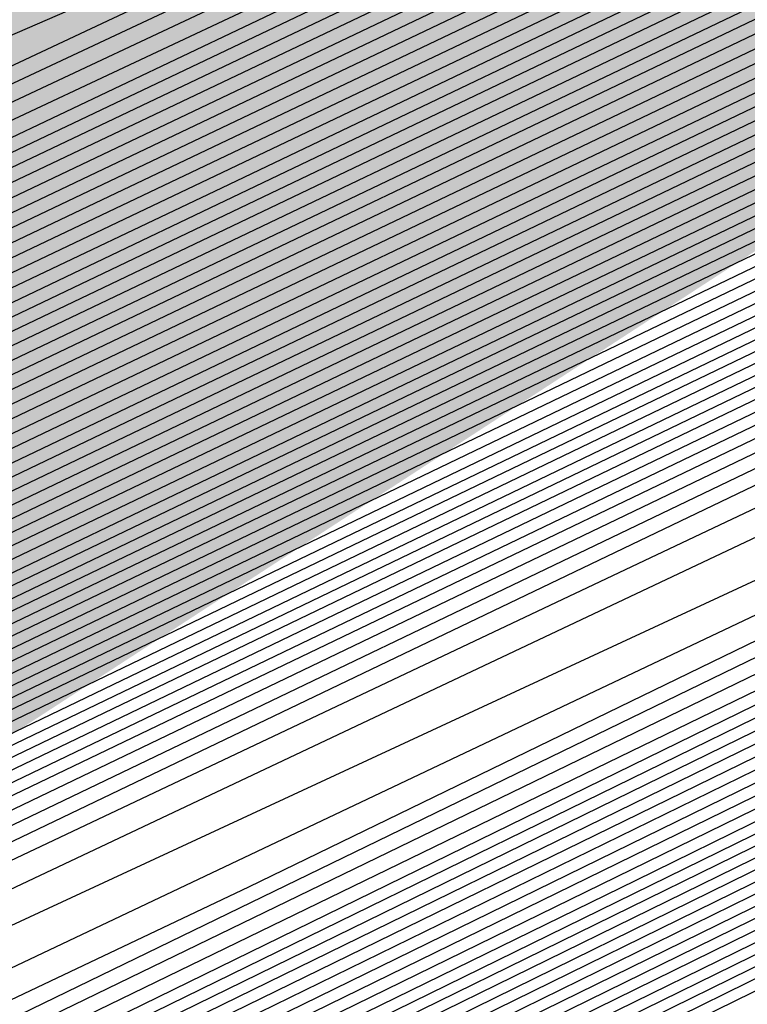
# Model space of a CAD drawing. Extents: x 3249832 to 3255657, y 13789405 to 13793316.
# Tile 260 of 656: x 3254694.567 to 3254695.535, y 13790577.777 to 13790579.087. Entities that reach past the tile are written whole.
import ezdxf

# ---------------------------------------------------------------- set-up
doc = ezdxf.new("R2010")
doc.units = 0
doc.header["$LTSCALE"] = 100
doc.header["$MEASUREMENT"] = 0
for name, color, linetype in [('GRATIO_CON', 10, 'CONTINUOUS'), ('GRATIO_ICON', 7, 'CONTINUOUS'), ('TARGETS_EAST', 7, 'CONTINUOUS')]:
    doc.layers.add(name, color=color, linetype=linetype)

# ---------------------------------------------------------------- blocks, each defined once
blk = doc.blocks.new('Gratio_032316_contours')
at = {"layer": 'GRATIO_CON', "color": 1, "linetype": 'Continuous', "flags": 128}
for points in [[(3254645.7757, 13790553.5142), (3254663.3285, 13790562.0309), (3254683.9419, 13790572.1067), (3254701.4513, 13790580.6909), (3254711.2342, 13790585.4933), (3254714.8385, 13790587.2659), (3254715.3542, 13790587.5212), (3254715.853, 13790587.7617), (3254719.3325, 13790589.4492), (3254728.7721, 13790594.0356), (3254745.6576, 13790602.2505), (3254765.5015, 13790611.9331), (3254782.3232, 13790620.2006)], [(3254647.5941, 13790554.4186), (3254664.6865, 13790562.712), (3254684.7593, 13790572.5235), (3254701.8095, 13790580.8826), (3254711.336, 13790585.5591), (3254714.8458, 13790587.2852), (3254715.348, 13790587.5339), (3254715.8254, 13790587.7641), (3254719.1557, 13790589.3793), (3254728.1905, 13790593.7691), (3254744.3519, 13790601.6317), (3254763.3449, 13790610.8991), (3254779.4453, 13790618.8121)], [(3254651.2308, 13790556.2274), (3254667.4026, 13790564.0741), (3254686.3942, 13790573.3572), (3254702.526, 13790581.266), (3254711.5395, 13790585.6907), (3254714.8603, 13790587.3239), (3254715.3355, 13790587.5594), (3254715.7702, 13790587.7691), (3254718.8022, 13790589.2396), (3254727.0274, 13790593.236), (3254741.7406, 13790600.3941), (3254759.0318, 13790608.8311), (3254773.6894, 13790616.035)], [(3254653.0492, 13790557.1319), (3254668.7606, 13790564.7552), (3254687.2116, 13790573.774), (3254702.8843, 13790581.4577), (3254711.6412, 13790585.7564), (3254714.8676, 13790587.3433), (3254715.3293, 13790587.5721), (3254715.7426, 13790587.7716), (3254718.6254, 13790589.1697), (3254726.4458, 13790592.9695), (3254740.435, 13790599.7753), (3254756.8752, 13790607.7971), (3254770.8115, 13790614.6465), (3254778.5294, 13790618.5309)], [(3254646.2517, 13790553.9528), (3254654.8675, 13790558.0363), (3254670.1186, 13790565.4362), (3254688.0291, 13790574.1908), (3254703.2426, 13790581.6494), (3254711.743, 13790585.8222), (3254714.8749, 13790587.3627), (3254715.3231, 13790587.5848), (3254715.7151, 13790587.774), (3254718.4486, 13790589.0998), (3254725.8643, 13790592.703), (3254739.1294, 13790599.1565), (3254754.7186, 13790606.7631), (3254767.9336, 13790613.258), (3254775.252, 13790616.9413)], [(3254648.3232, 13790554.9771), (3254656.6859, 13790558.9407), (3254671.4766, 13790566.1173), (3254688.8465, 13790574.6076), (3254703.6008, 13790581.8411), (3254711.8447, 13790585.888), (3254714.8821, 13790587.382), (3254715.3169, 13790587.5976), (3254715.6875, 13790587.7765), (3254718.2718, 13790589.03), (3254725.2827, 13790592.4364), (3254737.8237, 13790598.5377), (3254752.562, 13790605.7291), (3254765.0557, 13790611.8694), (3254771.9746, 13790615.3518)], [(3254652.466, 13790557.0257), (3254660.3226, 13790560.7496), (3254674.1927, 13790567.4794), (3254690.4813, 13790575.4413), (3254704.3173, 13790582.2246), (3254712.0482, 13790586.0196), (3254714.8967, 13790587.4207), (3254715.3044, 13790587.623), (3254715.6323, 13790587.7815), (3254717.9183, 13790588.8903), (3254724.1196, 13790591.9033), (3254735.2124, 13790597.3001), (3254748.2489, 13790603.6611), (3254759.2998, 13790609.0924), (3254765.4198, 13790612.1726), (3254767.5973, 13790613.3706), (3254767.8046, 13790613.628), (3254767.8447, 13790613.807), (3254768.8446, 13790614.4523), (3254771.7623, 13790616.0293)], [(3254651.241, 13790556.5836), (3254654.5375, 13790558.0501), (3254662.141, 13790561.654), (3254675.5507, 13790568.1605), (3254691.2988, 13790575.8581), (3254704.6756, 13790582.4163), (3254712.1499, 13790586.0854), (3254714.904, 13790587.4401), (3254715.2982, 13790587.6357), (3254715.6047, 13790587.7839), (3254717.7415, 13790588.8204), (3254723.538, 13790591.6368), (3254733.9068, 13790596.6813), (3254746.0923, 13790602.627), (3254756.4219, 13790607.7038), (3254762.1424, 13790610.583), (3254764.1778, 13790611.7028), (3254764.3715, 13790611.9434), (3254764.4337, 13790612.1232), (3254765.5415, 13790612.8137), (3254768.7386, 13790614.5249), (3254774.566, 13790617.5186)], [(3254651.548, 13790556.8702), (3254653.3699, 13790557.6315), (3254656.6089, 13790559.0744), (3254663.9594, 13790562.5584), (3254676.9087, 13790568.8416), (3254692.1162, 13790576.2749), (3254705.0338, 13790582.608), (3254712.2517, 13790586.1512), (3254714.9112, 13790587.4594), (3254715.292, 13790587.6484), (3254715.5771, 13790587.7864), (3254717.5647, 13790588.7505), (3254722.9564, 13790591.3703), (3254732.6011, 13790596.0625), (3254743.9357, 13790601.593), (3254753.544, 13790606.3153), (3254758.865, 13790608.9934), (3254760.7582, 13790610.035), (3254760.9385, 13790610.2589), (3254761.0228, 13790610.4394), (3254762.2384, 13790611.1751), (3254765.7149, 13790613.0205), (3254772.0375, 13790616.2604)], [(3254678.2668, 13790569.5227), (3254692.9336, 13790576.6918), (3254705.3921, 13790582.7997), (3254712.3534, 13790586.217), (3254714.9185, 13790587.4788), (3254715.2858, 13790587.6612), (3254715.5496, 13790587.7889), (3254717.3879, 13790588.6807), (3254722.3749, 13790591.1037), (3254731.2955, 13790595.4436), (3254741.7791, 13790600.559), (3254750.666, 13790604.9267), (3254755.5876, 13790607.4038), (3254757.3387, 13790608.3672), (3254757.5054, 13790608.5743), (3254757.6118, 13790608.7556), (3254758.9353, 13790609.5366), (3254762.6912, 13790611.5161), (3254769.509, 13790615.0021), (3254777.6739, 13790619.1394)], [(3254680.9828, 13790570.8848), (3254694.5684, 13790577.5253), (3254706.1082, 13790583.1826), (3254712.556, 13790586.3474), (3254714.9315, 13790587.5159), (3254715.271, 13790587.6858), (3254715.2714, 13790587.6881), (3254715.2722, 13790587.6892), (3254715.2732, 13790587.689), (3254715.4944, 13790587.7945), (3254717.0344, 13790588.541), (3254721.2117, 13790590.5707), (3254728.6842, 13790594.206), (3254737.4659, 13790598.491), (3254744.9102, 13790602.1497), (3254749.0328, 13790604.2246), (3254750.4996, 13790605.0316), (3254750.6393, 13790605.2051), (3254750.7899, 13790605.388), (3254752.329, 13790606.2594), (3254756.6438, 13790608.5072), (3254764.4521, 13790612.4857), (3254773.7947, 13790617.2146)], [(3254682.3408, 13790571.5658), (3254695.3858, 13790577.9421), (3254706.4664, 13790583.3743), (3254712.6576, 13790586.4132), (3254714.9386, 13790587.5352), (3254715.2646, 13790587.6983), (3254715.2651, 13790587.7006), (3254715.2659, 13790587.7017), (3254715.267, 13790587.7016), (3254715.4668, 13790587.797), (3254716.8576, 13790588.4711), (3254720.6302, 13790590.3041), (3254727.3786, 13790593.5872), (3254735.3094, 13790597.457), (3254742.0323, 13790600.7611), (3254745.7554, 13790602.635), (3254747.0801, 13790603.3639), (3254747.2062, 13790603.5205), (3254747.379, 13790603.7042), (3254749.0259, 13790604.6209), (3254753.6201, 13790607.0028), (3254761.9237, 13790611.2275), (3254771.8551, 13790616.2521)], [(3254683.6989, 13790572.2469), (3254696.2032, 13790578.3589), (3254706.8246, 13790583.566), (3254712.7593, 13790586.4789), (3254714.9457, 13790587.5545), (3254715.2583, 13790587.7108), (3254715.2588, 13790587.7131), (3254715.2597, 13790587.7142), (3254715.2608, 13790587.7142), (3254715.4392, 13790587.7994), (3254716.6808, 13790588.4013), (3254720.0486, 13790590.0376), (3254726.0729, 13790592.9684), (3254733.1528, 13790596.423), (3254739.1543, 13790599.3726), (3254742.478, 13790601.0454), (3254743.6606, 13790601.6961), (3254743.7731, 13790601.8359), (3254743.968, 13790602.0204), (3254745.7228, 13790602.9823), (3254750.5964, 13790605.4984), (3254759.3952, 13790609.9692), (3254769.9155, 13790615.2897), (3254779.2011, 13790619.9784)], [(3254685.0569, 13790572.928), (3254697.0206, 13790578.7757), (3254707.1829, 13790583.7577), (3254712.8609, 13790586.5447), (3254714.9528, 13790587.5738), (3254715.2519, 13790587.7234), (3254715.2526, 13790587.7256), (3254715.2535, 13790587.7267), (3254715.2546, 13790587.7269), (3254715.4116, 13790587.8019), (3254716.504, 13790588.3314), (3254719.4671, 13790589.7711), (3254724.7673, 13790592.3496), (3254730.9962, 13790595.389), (3254736.2764, 13790597.9841), (3254739.2006, 13790599.4558), (3254740.241, 13790600.0283), (3254740.3401, 13790600.1513), (3254740.5571, 13790600.3366), (3254742.4197, 13790601.3437), (3254747.5727, 13790603.994), (3254756.8668, 13790608.711), (3254767.9759, 13790614.3273), (3254777.7802, 13790619.2776)], [(3254687.7729, 13790574.2901), (3254698.6554, 13790579.6094), (3254707.8993, 13790584.1411), (3254713.0642, 13790586.6762), (3254714.9671, 13790587.6123), (3254715.2393, 13790587.7484), (3254715.24, 13790587.7505), (3254715.241, 13790587.7518), (3254715.2422, 13790587.7521), (3254715.3565, 13790587.8068), (3254716.1504, 13790588.1917), (3254718.3039, 13790589.238), (3254722.156, 13790591.112), (3254726.683, 13790593.3209), (3254730.5206, 13790595.207), (3254732.6458, 13790596.2766), (3254733.4019, 13790596.6927), (3254733.4739, 13790596.7821), (3254733.7351, 13790596.969), (3254735.8135, 13790598.0666), (3254741.5253, 13790600.9852), (3254751.8099, 13790606.1945), (3254764.0967, 13790612.4024), (3254774.9383, 13790617.8759)], [(3254689.131, 13790574.9712), (3254699.4729, 13790580.0262), (3254708.2575, 13790584.3328), (3254713.1658, 13790586.742), (3254714.9742, 13790587.6316), (3254715.2329, 13790587.761), (3254715.2337, 13790587.763), (3254715.2348, 13790587.7643), (3254715.2359, 13790587.7648), (3254715.3289, 13790587.8092), (3254715.9737, 13790588.1218), (3254717.7224, 13790588.9714), (3254720.8504, 13790590.4932), (3254724.5264, 13790592.2869), (3254727.6426, 13790593.8185), (3254729.3684, 13790594.687), (3254729.9824, 13790595.0249), (3254730.0409, 13790595.0975), (3254730.3242, 13790595.2852), (3254732.5104, 13790596.428), (3254738.5016, 13790599.4807), (3254749.2814, 13790604.9363), (3254762.1571, 13790611.44), (3254773.5174, 13790617.1751)], [(3254690.489, 13790575.6522), (3254700.2903, 13790580.443), (3254708.6157, 13790584.5245), (3254713.2674, 13790586.8077), (3254714.9813, 13790587.6509), (3254715.2266, 13790587.7735), (3254715.2275, 13790587.7755), (3254715.2286, 13790587.7768), (3254715.2297, 13790587.7774), (3254715.3013, 13790587.8117), (3254715.7969, 13790588.0519), (3254717.1408, 13790588.7049), (3254719.5447, 13790589.8744), (3254722.3699, 13790591.2529), (3254724.7647, 13790592.4299), (3254726.091, 13790593.0974), (3254726.5629, 13790593.3571), (3254726.6078, 13790593.4129), (3254726.9132, 13790593.6014), (3254729.2072, 13790594.7894), (3254735.4779, 13790597.9763), (3254746.753, 13790603.6781), (3254760.2175, 13790610.4776), (3254772.0965, 13790616.4743)], [(3254691.847, 13790576.3333), (3254701.1077, 13790580.8598), (3254708.9739, 13790584.7162), (3254713.3691, 13790586.8735), (3254714.9885, 13790587.6701), (3254715.2202, 13790587.7861), (3254715.2212, 13790587.788), (3254715.2224, 13790587.7893), (3254715.2235, 13790587.79), (3254715.2737, 13790587.8141), (3254715.6201, 13790587.9821), (3254716.5592, 13790588.4384), (3254718.2391, 13790589.2556), (3254720.2133, 13790590.2189), (3254721.8868, 13790591.0414), (3254722.8136, 13790591.5079), (3254723.1433, 13790591.6893), (3254723.1747, 13790591.7283), (3254723.5023, 13790591.9176), (3254725.9041, 13790593.1509), (3254732.4543, 13790596.4719), (3254744.2245, 13790602.4199), (3254758.2779, 13790609.5152)], [(3254687.5981, 13790574.316), (3254694.5631, 13790577.6954), (3254702.7425, 13790581.6935), (3254709.6903, 13790585.0996), (3254713.5723, 13790587.005), (3254715.0027, 13790587.7087), (3254715.2076, 13790587.8111), (3254715.2155, 13790587.8162), (3254715.2646, 13790587.8408), (3254715.3952, 13790587.9046), (3254715.6275, 13790588.0179), (3254715.8997, 13790588.1512), (3254716.1297, 13790588.2654), (3254716.6303, 13790588.5199), (3254719.2939, 13790589.8681), (3254726.4082, 13790593.462), (3254739.168, 13790599.9031), (3254754.3988, 13790607.5903), (3254767.8337, 13790614.3719), (3254776.2164, 13790618.6078)], [(3254651.0069, 13790556.9616), (3254655.5123, 13790559.1072), (3254661.3217, 13790561.894), (3254668.1197, 13790565.1602), (3254674.8023, 13790568.3631), (3254680.0684, 13790570.8643), (3254683.1747, 13790572.3015), (3254685.6089, 13790573.4148), (3254689.4165, 13790575.2204), (3254695.9211, 13790578.3765), (3254703.5599, 13790582.1103), (3254710.0485, 13790585.2913), (3254713.674, 13790587.0708), (3254715.0098, 13790587.728), (3254715.2012, 13790587.8237), (3254715.5767, 13790588.0145), (3254718.1988, 13790589.3384), (3254725.3135, 13790592.9288), (3254738.0825, 13790599.3724), (3254753.3307, 13790607.0675), (3254766.7985, 13790613.8657), (3254775.2332, 13790618.1281)], [(3254651.9652, 13790557.4392), (3254656.6382, 13790559.6653), (3254662.6638, 13790562.5558), (3254669.7147, 13790565.9438), (3254676.6453, 13790569.2668), (3254682.1055, 13790571.8639), (3254685.3036, 13790573.3493), (3254687.6804, 13790574.4392), (3254691.2349, 13790576.1249), (3254697.2791, 13790579.0576), (3254704.3773, 13790582.5271), (3254710.4067, 13790585.483), (3254713.7756, 13790587.1366), (3254715.0169, 13790587.7472), (3254715.1948, 13790587.8363), (3254715.5637, 13790588.0238), (3254718.1399, 13790589.3246), (3254725.1298, 13790592.8522), (3254737.6771, 13790599.1838), (3254752.6727, 13790606.7516), (3254765.9448, 13790613.4511), (3254774.3039, 13790617.6754)], [(3254652.9236, 13790557.9168), (3254657.7641, 13790560.2233), (3254664.0059, 13790563.2177), (3254671.3097, 13790566.7274), (3254678.4883, 13790570.1706), (3254684.1427, 13790572.8635), (3254687.4325, 13790574.3972), (3254689.7518, 13790575.4635), (3254693.0532, 13790577.0293), (3254698.6371, 13790579.7386), (3254705.1948, 13790582.9439), (3254710.7649, 13790585.6747), (3254713.8772, 13790587.2023), (3254715.024, 13790587.7665), (3254715.1884, 13790587.8489), (3254715.5508, 13790588.0331), (3254718.0809, 13790589.3107), (3254724.9462, 13790592.7755), (3254737.2717, 13790598.9953), (3254752.0148, 13790606.4357), (3254765.0911, 13790613.0365), (3254773.3746, 13790617.2228)], [(3254651.3, 13790557.2133), (3254654.8403, 13790558.872), (3254660.0158, 13790561.3394), (3254666.6901, 13790564.5414), (3254674.4997, 13790568.2945), (3254682.1743, 13790571.9781), (3254688.2171, 13790574.8626), (3254691.6904, 13790576.4929), (3254693.8947, 13790577.5121), (3254696.69, 13790578.8381), (3254701.3532, 13790581.1008), (3254706.8296, 13790583.7776), (3254711.4814, 13790586.0581), (3254714.0805, 13790587.3339), (3254715.0382, 13790587.8051), (3254715.1756, 13790587.8741), (3254715.5248, 13790588.0517), (3254717.9631, 13790589.2831), (3254724.5788, 13790592.6221), (3254736.4608, 13790598.6182), (3254750.699, 13790605.8039), (3254763.3837, 13790612.2073), (3254771.5159, 13790616.3175)], [(3254652.1439, 13790557.6356), (3254655.7986, 13790559.3495), (3254661.1417, 13790561.8975), (3254668.0321, 13790565.2032), (3254676.0946, 13790569.078), (3254684.0173, 13790572.8819), (3254690.2542, 13790575.8622), (3254693.8193, 13790577.5407), (3254695.9661, 13790578.5364), (3254698.5083, 13790579.7426), (3254702.7112, 13790581.7819), (3254707.647, 13790584.1944), (3254711.8396, 13790586.2498), (3254714.1821, 13790587.3996), (3254715.0454, 13790587.8244), (3254715.1692, 13790587.8867), (3254715.5119, 13790588.061), (3254717.9042, 13790589.2693), (3254724.3952, 13790592.5454), (3254736.0554, 13790598.4297), (3254750.0411, 13790605.488), (3254762.53, 13790611.7927), (3254770.5866, 13790615.8649), (3254774.8217, 13790618.021)], [(3254692.2914, 13790576.8618), (3254695.9482, 13790578.5886), (3254698.0375, 13790579.5607), (3254700.3267, 13790580.647), (3254704.0693, 13790582.4629), (3254708.4644, 13790584.6112), (3254712.1978, 13790586.4415), (3254714.2838, 13790587.4654), (3254715.0525, 13790587.8436), (3254715.1628, 13790587.899), (3254715.1638, 13790587.9005), (3254715.1651, 13790587.902), (3254715.1662, 13790587.9033), (3254715.5018, 13790588.0733), (3254717.8471, 13790589.2573), (3254724.2124, 13790592.4695), (3254735.6502, 13790598.2414), (3254749.3832, 13790605.1722), (3254761.6763, 13790611.3781), (3254769.6572, 13790615.4123), (3254773.9041, 13790617.5743)], [(3254687.7034, 13790574.6894), (3254694.3286, 13790577.8614), (3254698.0771, 13790579.6365), (3254700.109, 13790580.5851), (3254702.1451, 13790581.5514), (3254705.4273, 13790583.144), (3254709.2818, 13790585.0281), (3254712.556, 13790586.6332), (3254714.3854, 13790587.5311), (3254715.0596, 13790587.8629), (3254715.1564, 13790587.9115), (3254715.1574, 13790587.913), (3254715.1587, 13790587.9145), (3254715.1597, 13790587.9158), (3254715.4888, 13790588.0826), (3254717.7882, 13790589.2435), (3254724.0287, 13790592.3929), (3254735.2448, 13790598.0529), (3254748.7253, 13790604.8563), (3254760.8226, 13790610.9635), (3254768.7279, 13790614.9597), (3254772.9866, 13790617.1276)], [(3254691.3894, 13790576.4969), (3254698.4029, 13790579.8606), (3254702.3349, 13790581.7322), (3254704.2518, 13790582.6337), (3254705.7818, 13790583.3603), (3254708.1433, 13790584.5061), (3254710.9167, 13790585.8617), (3254713.2724, 13790587.0166), (3254714.5887, 13790587.6627), (3254715.0738, 13790587.9014), (3254715.1436, 13790587.9366), (3254715.1446, 13790587.938), (3254715.1458, 13790587.9395), (3254715.1469, 13790587.941), (3254715.4628, 13790588.1013), (3254717.6703, 13790589.2159), (3254723.6614, 13790592.2395), (3254734.4339, 13790597.6758), (3254747.4094, 13790604.2245), (3254759.1152, 13790610.1344), (3254766.8692, 13790614.0544), (3254771.1515, 13790616.2343)], [(3254684.0695, 13790572.9958), (3254693.2324, 13790577.4007), (3254700.4401, 13790580.8601), (3254704.4638, 13790582.78), (3254706.3233, 13790583.658), (3254707.6001, 13790584.2647), (3254709.5014, 13790585.1872), (3254711.7343, 13790586.2788), (3254713.6314, 13790587.2092), (3254714.6921, 13790587.7304), (3254715.0837, 13790587.9238), (3254715.1405, 13790587.9531), (3254715.4499, 13790588.1105), (3254717.6114, 13790589.2021), (3254723.4777, 13790592.1629), (3254734.0285, 13790597.4873), (3254746.7515, 13790603.9086), (3254758.2615, 13790609.7198), (3254765.9399, 13790613.6018), (3254770.2339, 13790615.7876), (3254772.3576, 13790616.8983)], [(3254685.6645, 13790573.7793), (3254695.0754, 13790578.3044), (3254702.4773, 13790581.8597), (3254706.5928, 13790583.8279), (3254708.3947, 13790584.6823), (3254709.4185, 13790585.1691), (3254710.8594, 13790585.8683), (3254712.5517, 13790586.6956), (3254713.9896, 13790587.4009), (3254714.7937, 13790587.7962), (3254715.0908, 13790587.9432), (3254715.1341, 13790587.9658), (3254715.4369, 13790588.1198), (3254717.5524, 13790589.1883), (3254723.294, 13790592.0862), (3254733.6231, 13790597.2988), (3254746.0936, 13790603.5927), (3254757.4078, 13790609.3052), (3254765.0105, 13790613.1491), (3254769.3164, 13790615.3409), (3254771.4825, 13790616.4728)], [(3254687.2595, 13790574.5629), (3254696.9184, 13790579.2082), (3254704.5144, 13790582.8593), (3254708.7217, 13790584.8757), (3254710.4661, 13790585.7067), (3254711.2369, 13790586.0736), (3254712.2174, 13790586.5494), (3254713.3691, 13790587.1124), (3254714.3478, 13790587.5926), (3254714.8953, 13790587.862), (3254715.0978, 13790587.9625), (3254715.1276, 13790587.9785), (3254715.4239, 13790588.1292), (3254717.4935, 13790589.1745), (3254723.1104, 13790592.0095), (3254733.2176, 13790597.1102), (3254745.4357, 13790603.2768), (3254756.5541, 13790608.8906), (3254764.0812, 13790612.6965), (3254768.3988, 13790614.8943), (3254770.6075, 13790616.0472), (3254771.7108, 13790616.6657)], [(3254690.4495, 13790576.13), (3254700.6044, 13790581.0157), (3254708.5888, 13790584.8585), (3254712.9795, 13790586.9715), (3254714.609, 13790587.7553), (3254714.8736, 13790587.8824), (3254714.9335, 13790587.9115), (3254715.004, 13790587.9462), (3254715.0642, 13790587.9761), (3254715.0986, 13790587.9937), (3254715.112, 13790588.0013), (3254715.1148, 13790588.0038), (3254715.3979, 13790588.1479), (3254717.3756, 13790589.147), (3254722.743, 13790591.8562), (3254732.4068, 13790596.7332), (3254744.1198, 13790602.645), (3254754.8468, 13790608.0614), (3254762.2225, 13790611.7913), (3254766.5637, 13790614.0009), (3254768.8573, 13790615.1961), (3254770.0169, 13790615.8415), (3254770.6619, 13790616.237), (3254771.3382, 13790616.6417)], [(3254691.3246, 13790576.5671), (3254701.2561, 13790581.3455), (3254709.0349, 13790585.09), (3254713.3077, 13790587.1475), (3254714.8826, 13790587.9066), (3254715.1084, 13790588.0164), (3254715.3849, 13790588.1572), (3254717.3167, 13790589.1332), (3254722.5594, 13790591.7795), (3254732.0013, 13790596.5446), (3254743.4619, 13790602.3291), (3254753.9931, 13790607.6468), (3254761.2932, 13790611.3386), (3254765.6461, 13790613.5543), (3254767.9823, 13790614.7706), (3254769.17, 13790615.4294), (3254769.8305, 13790615.8319), (3254770.5233, 13790616.2441), (3254771.6468, 13790616.8582)], [(3254692.0922, 13790576.9523), (3254701.7295, 13790581.5891), (3254709.2424, 13790585.2057), (3254713.3647, 13790587.1907), (3254714.8842, 13790587.9231), (3254715.102, 13790588.0291), (3254715.3719, 13790588.1666), (3254717.2577, 13790589.1194), (3254722.3757, 13790591.7029), (3254731.5959, 13790596.3561), (3254742.804, 13790602.0133), (3254753.1394, 13790607.2322), (3254760.3638, 13790610.886), (3254764.7286, 13790613.1076), (3254767.1072, 13790614.345), (3254768.3231, 13790615.0173), (3254768.9992, 13790615.4268), (3254769.7083, 13790615.8466), (3254770.8588, 13790616.474), (3254772.2008, 13790617.2017)], [(3254683.086, 13790572.6396), (3254692.8597, 13790577.3375), (3254702.2029, 13790581.8327), (3254709.4499, 13790585.3213), (3254713.4218, 13790587.234), (3254714.8858, 13790587.9396), (3254715.0956, 13790588.0417), (3254715.359, 13790588.1759), (3254717.1988, 13790589.1056), (3254722.192, 13790591.6262), (3254731.1905, 13790596.1676), (3254742.1461, 13790601.6974), (3254752.2857, 13790606.8176), (3254759.4345, 13790610.4334), (3254763.811, 13790612.6609), (3254766.2321, 13790613.9195), (3254767.4761, 13790614.6052), (3254768.1678, 13790615.0216), (3254768.8934, 13790615.4491), (3254770.0708, 13790616.0899), (3254771.4446, 13790616.8335)], [(3254685.0376, 13790573.6106), (3254694.3948, 13790578.1075), (3254703.1496, 13790582.3192), (3254709.8648, 13790585.5517), (3254713.5359, 13790587.3196), (3254714.8889, 13790587.9721), (3254715.0828, 13790588.0668), (3254715.333, 13790588.1946), (3254717.0809, 13790589.0781), (3254721.8247, 13790591.4729), (3254730.3796, 13790595.7905), (3254740.8302, 13790601.0656), (3254750.5783, 13790605.9885), (3254757.5758, 13790609.5281), (3254761.9759, 13790611.7676), (3254764.482, 13790613.0684), (3254765.7823, 13790613.781), (3254766.5051, 13790614.2114), (3254767.2635, 13790614.6541), (3254768.4947, 13790615.3216), (3254769.9322, 13790616.0971), (3254771.1334, 13790616.7816)], [(3254686.0134, 13790574.0961), (3254695.1623, 13790578.4926), (3254703.623, 13790582.5627), (3254710.0723, 13790585.6672), (3254713.5929, 13790587.3627), (3254714.8905, 13790587.9885), (3254715.0765, 13790588.0794), (3254715.32, 13790588.2039), (3254717.022, 13790589.0643), (3254721.641, 13790591.3962), (3254729.9742, 13790595.602), (3254740.1723, 13790600.7497), (3254749.7246, 13790605.5739), (3254756.6465, 13790609.0755), (3254761.0584, 13790611.3209), (3254763.6069, 13790612.6429), (3254764.9354, 13790613.3689), (3254765.6738, 13790613.8062), (3254766.4486, 13790614.2565), (3254767.7067, 13790614.9375), (3254769.176, 13790615.729), (3254770.4045, 13790616.4267), (3254771.0551, 13790616.8757), (3254771.2495, 13790617.1191)], [(3254686.9892, 13790574.5817), (3254695.9299, 13790578.8778), (3254704.0964, 13790582.8062), (3254710.2798, 13790585.7827), (3254713.65, 13790587.4058), (3254714.8921, 13790588.0049), (3254715.0701, 13790588.092), (3254715.307, 13790588.2133), (3254716.963, 13790589.0505), (3254721.4573, 13790591.3195), (3254729.5688, 13790595.4135), (3254739.5144, 13790600.4338), (3254748.8709, 13790605.1593)], [(3254687.965, 13790575.0672), (3254696.6974, 13790579.2629), (3254704.5698, 13790583.0496), (3254710.4873, 13790585.8981), (3254713.707, 13790587.4489), (3254714.8937, 13790588.0213), (3254715.0637, 13790588.1046), (3254715.2941, 13790588.2226), (3254716.9041, 13790589.0367), (3254721.2737, 13790591.2429), (3254729.1633, 13790595.2249), (3254738.8565, 13790600.1179), (3254748.0172, 13790604.7447)], [(3254689.9166, 13790576.0383), (3254698.2325, 13790580.0332), (3254705.5166, 13790583.5369), (3254710.9023, 13790586.1303), (3254714.0382, 13790587.647), (3254716.632, 13790588.9334), (3254720.906, 13790591.0888), (3254728.3524, 13790594.8476), (3254737.5406, 13790599.4861), (3254746.3098, 13790603.9155)], [(3254690.8924, 13790576.5238), (3254699.0001, 13790580.4183), (3254705.9899, 13790583.7804), (3254711.1098, 13790586.2458), (3254714.0887, 13790587.6869), (3254716.581, 13790588.9235), (3254720.7224, 13790591.0121), (3254727.947, 13790594.6591), (3254736.8827, 13790599.1702), (3254745.4561, 13790603.5009)], [(3254691.8683, 13790577.0094), (3254699.7676, 13790580.8035), (3254706.4633, 13790584.0239), (3254711.3173, 13790586.3613), (3254714.1392, 13790587.7268), (3254716.5301, 13790588.9136), (3254720.5388, 13790590.9355), (3254727.5416, 13790594.4706), (3254736.2248, 13790598.8543), (3254744.6024, 13790603.0863), (3254751.0704, 13790606.3597)], [(3254684.5147, 13790573.5023), (3254692.8441, 13790577.4949), (3254700.5352, 13790581.1886), (3254706.9367, 13790584.2674), (3254711.5248, 13790586.4768), (3254714.1897, 13790587.7666), (3254716.4792, 13790588.9036), (3254720.3552, 13790590.8588), (3254727.1361, 13790594.2821), (3254735.5669, 13790598.5384), (3254743.7487, 13790602.6718), (3254750.1411, 13790605.9071)], [(3254686.5494, 13790574.5139), (3254694.7957, 13790578.466), (3254702.0703, 13790581.9589), (3254707.8835, 13790584.7544), (3254711.9397, 13790586.7079), (3254714.2907, 13790587.8464), (3254716.3774, 13790588.8837), (3254719.9879, 13790590.7055), (3254726.3253, 13790593.905), (3254734.251, 13790597.9066), (3254742.0413, 13790601.8426), (3254748.2824, 13790605.0018)], [(3254687.5668, 13790575.0197), (3254695.7715, 13790578.9516), (3254702.8378, 13790582.344), (3254708.3569, 13790584.9979), (3254712.1472, 13790586.8234), (3254714.3412, 13790587.8862), (3254716.3265, 13790588.8738), (3254719.8043, 13790590.6289), (3254725.9199, 13790593.7165), (3254733.5931, 13790597.5908), (3254741.1877, 13790601.428), (3254747.3531, 13790604.5492)], [(3254688.5842, 13790575.5255), (3254696.7473, 13790579.4371), (3254703.6054, 13790582.7292), (3254708.8303, 13790585.2414), (3254712.3547, 13790586.9389), (3254714.3917, 13790587.9261), (3254716.2755, 13790588.8639), (3254719.6207, 13790590.5522), (3254725.5145, 13790593.528), (3254732.9352, 13790597.2749), (3254740.334, 13790601.0134), (3254746.4237, 13790604.0966)], [(3254689.6015, 13790576.0313), (3254697.7231, 13790579.9226), (3254704.3729, 13790583.1143), (3254709.3036, 13790585.4849), (3254712.5622, 13790587.0544), (3254714.4422, 13790587.966), (3254716.2246, 13790588.8539), (3254719.4371, 13790590.4756), (3254725.1091, 13790593.3394), (3254732.2773, 13790596.959), (3254739.4803, 13790600.5988), (3254745.4944, 13790603.644)], [(3254691.6363, 13790577.0429), (3254699.6748, 13790580.8937), (3254705.908, 13790583.8846), (3254710.2504, 13790585.9718), (3254712.9771, 13790587.2855), (3254714.5432, 13790588.0457), (3254716.1228, 13790588.834), (3254719.0698, 13790590.3223), (3254724.2982, 13790592.9624), (3254730.9614, 13790596.3272), (3254737.7729, 13790599.7696), (3254743.6357, 13790602.7387), (3254748.2126, 13790605.0675)], [(3254692.6536, 13790577.5487), (3254700.6506, 13790581.3793), (3254706.6756, 13790584.2697), (3254710.7238, 13790586.2153), (3254713.1846, 13790587.401), (3254714.5937, 13790588.0856), (3254716.0719, 13790588.8241), (3254718.8862, 13790590.2456), (3254723.8928, 13790592.7739), (3254730.3035, 13790596.0113), (3254736.9192, 13790599.355), (3254742.7064, 13790602.2861), (3254747.295, 13790604.6208)], [(3254685.2107, 13790574.0117), (3254693.671, 13790578.0546), (3254701.6264, 13790581.8648), (3254707.4431, 13790584.6548), (3254711.1972, 13790586.4588), (3254713.3921, 13790587.5165), (3254714.6442, 13790588.1255), (3254716.0209, 13790588.8142), (3254718.7026, 13790590.169), (3254723.4874, 13790592.5853), (3254729.6456, 13790595.6954), (3254736.0655, 13790598.9404), (3254741.777, 13790601.8334), (3254746.3775, 13790604.1742)], [(3254686.1555, 13790574.4828), (3254694.6884, 13790578.5604), (3254702.6022, 13790582.3504), (3254708.2106, 13790585.04), (3254711.6706, 13790586.7023), (3254713.5996, 13790587.6321), (3254714.6947, 13790588.1653), (3254715.97, 13790588.8042), (3254718.519, 13790590.0923), (3254723.082, 13790592.3968), (3254728.9877, 13790595.3795), (3254735.2118, 13790598.5259), (3254740.8477, 13790601.3808), (3254745.4599, 13790603.7275)], [(3254688.0451, 13790575.4249), (3254696.7231, 13790579.572), (3254704.5538, 13790583.3214), (3254709.7457, 13790585.8102), (3254712.6173, 13790587.189), (3254714.0145, 13790587.8622), (3254714.6772, 13790588.1834), (3254714.921, 13790588.3035), (3254714.9555, 13790588.3228), (3254715.0737, 13790588.3847), (3254715.9023, 13790588.8045), (3254718.1514, 13790589.9405), (3254722.271, 13790592.0202), (3254727.6719, 13790594.7478), (3254733.5044, 13790597.6967), (3254738.989, 13790600.4756), (3254743.6248, 13790602.8341), (3254746.9805, 13790604.5574)], [(3254688.9898, 13790575.8959), (3254697.7405, 13790580.0778), (3254705.5297, 13790583.8072), (3254710.5133, 13790586.1957), (3254713.0907, 13790587.4331), (3254714.222, 13790587.9784), (3254714.7343, 13790588.2272), (3254714.9226, 13790588.3206), (3254714.9492, 13790588.336), (3254715.0608, 13790588.3945), (3254715.8434, 13790588.791), (3254717.9677, 13790589.864), (3254721.8656, 13790591.8317), (3254727.0139, 13790594.4319), (3254732.6507, 13790597.2821), (3254738.0597, 13790600.0229), (3254742.7072, 13790602.3875), (3254746.1055, 13790604.1319)], [(3254689.9346, 13790576.367), (3254698.7579, 13790580.5836), (3254706.5055, 13790584.2927), (3254711.2809, 13790586.5807), (3254713.5641, 13790587.6764), (3254714.4295, 13790588.0938), (3254714.7913, 13790588.2703), (3254714.9242, 13790588.3372), (3254714.9428, 13790588.3489), (3254715.0479, 13790588.4041), (3254715.7845, 13790588.7774), (3254717.7841, 13790589.7874), (3254721.4602, 13790591.6432), (3254726.356, 13790594.116), (3254731.797, 13790596.8675), (3254737.1303, 13790599.5703), (3254741.7897, 13790601.9408), (3254745.2304, 13790603.7063)], [(3254690.8794, 13790576.838), (3254699.7752, 13790581.0894), (3254707.4813, 13790584.7781), (3254712.0484, 13790586.9658), (3254714.0375, 13790587.9198), (3254714.637, 13790588.2092), (3254714.8484, 13790588.3135), (3254714.9258, 13790588.3538), (3254714.9365, 13790588.3618), (3254715.0349, 13790588.4138), (3254715.7256, 13790588.7638), (3254717.6004, 13790589.7108), (3254721.0548, 13790591.4547), (3254725.6981, 13790593.8001), (3254730.9433, 13790596.4529), (3254736.201, 13790599.1177), (3254740.8721, 13790601.4941), (3254744.3553, 13790603.2808), (3254746.3031, 13790604.3029)], [(3254692.4887, 13790577.6457), (3254701.3754, 13790581.893), (3254708.9279, 13790585.5089), (3254713.1479, 13790587.5316), (3254714.7022, 13790588.2788), (3254714.9237, 13790588.3879), (3254715.009, 13790588.4331), (3254715.6077, 13790588.7367), (3254717.2331, 13790589.5577), (3254720.2439, 13790591.0777), (3254724.3823, 13790593.1684), (3254729.2359, 13790595.6237), (3254734.3423, 13790598.2124), (3254739.037, 13790600.6008), (3254742.6052, 13790602.4297), (3254744.6092, 13790603.4787), (3254745.7211, 13790604.0829)], [(3254685.5623, 13790574.3682), (3254692.9579, 13790577.8894), (3254701.6558, 13790582.0461), (3254709.0481, 13790585.5838), (3254713.1792, 13790587.561), (3254714.7014, 13790588.2896), (3254714.9188, 13790588.3948), (3254714.9975, 13790588.4372), (3254715.5498, 13790588.7195), (3254717.0499, 13790589.4795), (3254719.8386, 13790590.8887), (3254723.7244, 13790592.8524), (3254728.3822, 13790595.2091), (3254733.413, 13790597.7598), (3254738.1195, 13790600.1541), (3254741.7301, 13790602.0041), (3254743.7623, 13790603.0666), (3254744.8898, 13790603.6778)], [(3254686.1924, 13790574.6882), (3254693.4274, 13790578.1329), (3254701.9363, 13790582.1993), (3254709.1682, 13790585.6599), (3254713.2098, 13790587.5938), (3254714.6992, 13790588.3063), (3254714.9121, 13790588.4088), (3254714.9844, 13790588.4475), (3254715.4908, 13790588.7062), (3254716.8662, 13790589.403), (3254719.4332, 13790590.7003), (3254723.0664, 13790592.5365), (3254727.5286, 13790594.7946), (3254732.4837, 13790597.3072), (3254737.2019, 13790599.7074), (3254740.855, 13790601.5786), (3254742.9154, 13790602.6545), (3254744.0584, 13790603.2727), (3254745.2603, 13790603.921)], [(3254686.8224, 13790575.0082), (3254693.8968, 13790578.3764), (3254702.2169, 13790582.3524), (3254709.2883, 13790585.736), (3254713.2404, 13790587.6267), (3254714.6969, 13790588.3229), (3254714.9054, 13790588.4228), (3254714.9712, 13790588.4578), (3254715.4318, 13790588.693), (3254716.6825, 13790589.3266), (3254719.0277, 13790590.5118), (3254722.4085, 13790592.2206), (3254726.6749, 13790594.38), (3254731.5543, 13790596.8545), (3254736.2844, 13790599.2608), (3254739.9799, 13790601.153), (3254742.0685, 13790602.2424), (3254743.2271, 13790602.8675), (3254744.4453, 13790603.5235), (3254746.4302, 13790604.5655)], [(3254688.0825, 13790575.6481), (3254694.8356, 13790578.8633), (3254702.778, 13790582.6587), (3254709.5285, 13790585.8883), (3254713.3016, 13790587.6925), (3254714.6925, 13790588.3563), (3254714.8919, 13790588.4508), (3254714.9449, 13790588.4784), (3254715.3138, 13790588.6665), (3254716.3151, 13790589.1737), (3254718.2169, 13790590.1349), (3254721.0927, 13790591.5889), (3254724.9675, 13790593.5508), (3254729.6956, 13790595.9493), (3254734.4493, 13790598.3674), (3254738.2298, 13790600.3019), (3254740.3746, 13790601.4183), (3254741.5643, 13790602.0572), (3254742.8154, 13790602.7285), (3254744.8542, 13790603.7972)], [(3254688.7126, 13790575.9681), (3254695.3051, 13790579.1068), (3254703.0585, 13790582.8118), (3254709.6486, 13790585.9644), (3254713.3321, 13790587.7254), (3254714.6902, 13790588.373), (3254714.8852, 13790588.4648), (3254714.9318, 13790588.4887), (3254715.2548, 13790588.6532), (3254716.1314, 13790589.0973), (3254717.8114, 13790589.9464), (3254720.4348, 13790591.273), (3254724.1138, 13790593.1362), (3254728.7663, 13790595.4966), (3254733.5317, 13790597.9207), (3254737.3547, 13790599.8764), (3254739.5277, 13790601.0062), (3254740.733, 13790601.6521), (3254742.0005, 13790602.331), (3254744.0662, 13790603.4131), (3254746.4898, 13790604.6831)], [(3254689.3426, 13790576.2881), (3254695.7745, 13790579.3503), (3254703.3391, 13790582.965), (3254709.7687, 13790586.0406), (3254713.3627, 13790587.7583), (3254714.688, 13790588.3896), (3254714.8784, 13790588.4788), (3254714.9186, 13790588.4989), (3254715.1958, 13790588.64), (3254715.9477, 13790589.0209), (3254717.406, 13790589.758), (3254719.7768, 13790590.9571), (3254723.2601, 13790592.7216), (3254727.837, 13790595.044), (3254732.6141, 13790597.4741), (3254736.4797, 13790599.4508), (3254738.6808, 13790600.5941), (3254739.9016, 13790601.247), (3254741.1856, 13790601.9335), (3254743.2781, 13790603.029), (3254745.7336, 13790604.3149)], [(3254689.9727, 13790576.6081), (3254696.2439, 13790579.5938), (3254703.6196, 13790583.1181), (3254709.8888, 13790586.1167), (3254713.3933, 13790587.7912), (3254714.6858, 13790588.4063), (3254714.8717, 13790588.4927), (3254714.9055, 13790588.5092), (3254715.1367, 13790588.6267), (3254715.764, 13790588.9444), (3254717.0006, 13790589.5695), (3254719.1189, 13790590.6412), (3254722.4064, 13790592.307), (3254726.9076, 13790594.5914), (3254731.6966, 13790597.0274), (3254735.6046, 13790599.0253), (3254737.8339, 13790600.182), (3254739.0703, 13790600.8418), (3254740.3706, 13790601.5359), (3254742.4901, 13790602.6448), (3254744.9774, 13790603.9467)], [(3254691.2328, 13790577.248), (3254697.1828, 13790580.0808), (3254704.1807, 13790583.4244), (3254710.129, 13790586.269), (3254713.4545, 13790587.8569), (3254714.6813, 13790588.4397), (3254714.8582, 13790588.5207), (3254714.8792, 13790588.5298), (3254715.0187, 13790588.6002), (3254715.3966, 13790588.7916), (3254716.1897, 13790589.1926), (3254717.8031, 13790590.0095), (3254720.699, 13790591.4778), (3254725.0489, 13790593.6861), (3254729.8615, 13790596.1341), (3254733.8544, 13790598.1742), (3254736.14, 13790599.3578), (3254737.4076, 13790600.0316), (3254738.7408, 13790600.7409), (3254740.9141, 13790601.8765), (3254743.4649, 13790603.2103), (3254745.6215, 13790604.3595)], [(3254691.8629, 13790577.568), (3254697.6522, 13790580.3243), (3254704.4611, 13790583.5777), (3254710.2485, 13790586.3458), (3254713.4835, 13790587.8913), (3254714.6768, 13790588.4585), (3254714.8489, 13790588.537), (3254714.8506, 13790588.5348), (3254714.8518, 13790588.5334), (3254714.8527, 13790588.5327), (3254714.8664, 13790588.5395), (3254714.9598, 13790588.5869), (3254715.2129, 13790588.7152), (3254715.7842, 13790589.0041), (3254717.1452, 13790589.6936), (3254719.8453, 13790591.0632), (3254724.1196, 13790593.2335), (3254728.9439, 13790595.6874)], [(3254692.4929, 13790577.888), (3254698.1216, 13790580.5678), (3254704.7416, 13790583.7309), (3254710.3685, 13790586.422), (3254713.514, 13790587.9243), (3254714.6743, 13790588.4754), (3254714.8419, 13790588.5514), (3254714.8437, 13790588.549), (3254714.8451, 13790588.5474), (3254714.846, 13790588.5466), (3254714.8533, 13790588.5497), (3254714.9007, 13790588.5737), (3254715.0292, 13790588.6387), (3254715.3788, 13790588.8157), (3254716.4872, 13790589.3777), (3254718.9916, 13790590.6487), (3254723.1903, 13790592.7809), (3254728.0264, 13790595.2407)], [(3254690.0632, 13790576.7709), (3254693.123, 13790578.2079), (3254698.591, 13790580.8113), (3254705.0221, 13790583.884), (3254710.4885, 13790586.4982), (3254713.5444, 13790587.9574), (3254714.6719, 13790588.4924), (3254714.8349, 13790588.5658), (3254714.9582, 13790588.6248), (3254715.8092, 13790589.0544), (3254718.1159, 13790590.2241), (3254722.2424, 13790592.3192), (3254727.097, 13790594.7881), (3254731.2239, 13790596.8948), (3254733.5977, 13790598.1207), (3254734.9133, 13790598.8161), (3254736.296, 13790599.5483), (3254738.55, 13790600.7241), (3254741.1963, 13790602.1057), (3254743.4348, 13790603.2948), (3254744.6662, 13790603.9913), (3254745.0955, 13790604.2901)], [(3254691.5031, 13790577.4953), (3254694.3831, 13790578.8479), (3254699.5299, 13790581.2982), (3254705.5832, 13790584.1904), (3254710.7286, 13790586.6506), (3254713.6053, 13790588.0234), (3254714.6669, 13790588.5263), (3254714.8207, 13790588.5949), (3254714.8226, 13790588.5922), (3254714.824, 13790588.5906), (3254714.8248, 13790588.5899), (3254714.9363, 13790588.6462), (3254715.7142, 13790589.0415), (3254717.8254, 13790590.114), (3254721.6036, 13790592.0332), (3254726.0488, 13790594.2943), (3254729.8279, 13790596.2235)], [(3254692.223, 13790577.8575), (3254695.0131, 13790579.1679), (3254699.9993, 13790581.5417), (3254705.8637, 13790584.3435), (3254710.8487, 13790586.7268), (3254713.6358, 13790588.0564), (3254714.6644, 13790588.5433), (3254714.8135, 13790588.6094), (3254714.8155, 13790588.6067), (3254714.8167, 13790588.6052), (3254714.8175, 13790588.6047), (3254714.9237, 13790588.6587), (3254715.6658, 13790589.036), (3254717.6798, 13790590.0593), (3254721.2841, 13790591.8904), (3254725.5247, 13790594.0474), (3254729.1299, 13790595.8879)], [(3254691.9397, 13790577.7794), (3254692.9429, 13790578.2197), (3254695.6432, 13790579.4879), (3254700.4687, 13790581.7852), (3254706.1444, 13790584.4965), (3254710.9692, 13790586.8024), (3254713.6674, 13790588.0883), (3254714.6638, 13790588.5586), (3254714.8084, 13790588.6225), (3254714.9107, 13790588.672), (3254715.6173, 13790589.0306), (3254717.5342, 13790590.0047), (3254720.9645, 13790591.7475), (3254725.0006, 13790593.8006), (3254728.4319, 13790595.5522)], [(3254692.538, 13790578.1391), (3254692.693, 13790578.1563), (3254693.6629, 13790578.5819), (3254696.2732, 13790579.8078), (3254700.9381, 13790582.0287), (3254706.4249, 13790584.6497), (3254711.0892, 13790586.8787), (3254713.6977, 13790588.1215), (3254714.661, 13790588.5758), (3254714.801, 13790588.6374), (3254714.8981, 13790588.6844), (3254715.5689, 13790589.0251), (3254717.3886, 13790589.95), (3254720.645, 13790591.6047), (3254724.4765, 13790593.5537), (3254727.7338, 13790595.2166)], [(3254692.4376, 13790578.3629), (3254693.5455, 13790578.8053), (3254693.973, 13790578.9262), (3254694.0553, 13790578.894), (3254694.1997, 13790578.91), (3254695.1028, 13790579.3063), (3254697.5333, 13790580.4478), (3254701.877, 13790582.5157), (3254706.986, 13790584.9561), (3254711.3292, 13790587.0312), (3254713.7583, 13790588.1878), (3254714.6556, 13790588.6103), (3254714.7861, 13790588.6673), (3254714.873, 13790588.7094), (3254715.4721, 13790589.0141), (3254717.0973, 13790589.8407), (3254720.006, 13790591.3189), (3254723.4283, 13790593.06), (3254726.3378, 13790594.5453), (3254728.0364, 13790595.4225)]]:
    blk.add_lwpolyline(points, dxfattribs=at)
at = {"layer": 'GRATIO_ICON', "color": 7, "linetype": 'Continuous', "flags": 128}
for points in [[(3254649.4124, 13790555.323), (3254666.0445, 13790563.393), (3254685.5768, 13790572.9403), (3254702.1678, 13790581.0743), (3254711.4377, 13790585.6249), (3254714.8531, 13790587.3046), (3254715.3418, 13790587.5467), (3254715.7978, 13790587.7666), (3254718.979, 13790589.3094), (3254727.609, 13790593.5026), (3254743.0463, 13790601.0129), (3254761.1884, 13790609.8651), (3254776.5674, 13790617.4236)], [(3254650.3946, 13790556.0014), (3254658.5043, 13790559.8452), (3254672.8347, 13790566.7984), (3254689.6639, 13790575.0245), (3254703.9591, 13790582.0328), (3254711.9464, 13790585.9538), (3254714.8894, 13790587.4014), (3254715.3107, 13790587.6103), (3254715.6599, 13790587.779), (3254718.095, 13790588.9601), (3254724.7011, 13790592.1699), (3254736.5181, 13790597.9189), (3254750.4054, 13790604.6951), (3254762.1777, 13790610.4809), (3254768.6972, 13790613.7622), (3254771.0169, 13790615.0384), (3254771.2377, 13790615.3126)], [(3254679.6248, 13790570.2037), (3254693.751, 13790577.1084), (3254705.75, 13790582.9909), (3254712.4544, 13790586.2816), (3254714.9243, 13790587.4967), (3254715.2773, 13790587.6732), (3254715.2777, 13790587.6756), (3254715.2784, 13790587.6767), (3254715.2794, 13790587.6764), (3254715.5219, 13790587.7921), (3254717.2111, 13790588.6109), (3254721.7933, 13790590.8372), (3254729.9899, 13790594.8248), (3254739.6225, 13790599.525), (3254747.7881, 13790603.5382), (3254752.3102, 13790605.8142), (3254753.9192, 13790606.6994), (3254754.0723, 13790606.8897), (3254754.2009, 13790607.0718), (3254755.6321, 13790607.898), (3254759.6675, 13790610.0116), (3254766.9806, 13790613.7439), (3254775.7343, 13790618.177)], [(3254686.4149, 13790573.609), (3254697.838, 13790579.1925), (3254707.5411, 13790583.9494), (3254712.9625, 13790586.6105), (3254714.96, 13790587.593), (3254715.2456, 13790587.7359), (3254715.2463, 13790587.7381), (3254715.2473, 13790587.7393), (3254715.2484, 13790587.7395), (3254715.384, 13790587.8043), (3254716.3272, 13790588.2615), (3254718.8855, 13790589.5045), (3254723.4617, 13790591.7308), (3254728.8396, 13790594.355), (3254733.3985, 13790596.5955), (3254735.9232, 13790597.8662), (3254736.8215, 13790598.3605), (3254736.907, 13790598.4667), (3254737.1461, 13790598.6528), (3254739.1166, 13790599.7051), (3254744.549, 13790602.4896), (3254754.3383, 13790607.4528), (3254766.0363, 13790613.3649), (3254776.3593, 13790618.5768)], [(3254685.7798, 13790573.4116), (3254693.205, 13790577.0144), (3254701.9251, 13790581.2767), (3254709.3321, 13790584.9079), (3254713.4707, 13790586.9393), (3254714.9956, 13790587.6894), (3254715.2139, 13790587.7986), (3254715.2149, 13790587.8005), (3254715.2162, 13790587.8019), (3254715.2173, 13790587.8026), (3254715.2461, 13790587.8166), (3254715.4433, 13790587.9122), (3254715.9777, 13790588.1718), (3254716.9333, 13790588.637), (3254718.0552, 13790589.1862), (3254719.0038, 13790589.6573), (3254719.8847, 13790590.1096), (3254722.5847, 13790591.4891), (3254729.4359, 13790594.9632), (3254741.6976, 13790601.1604), (3254756.3385, 13790608.5526), (3254769.2546, 13790615.0727), (3254777.3138, 13790619.1453)], [(3254650.456, 13790556.7909), (3254653.8819, 13790558.3944), (3254658.8899, 13790560.7814), (3254665.348, 13790563.8795), (3254672.9047, 13790567.5109), (3254680.3313, 13790571.0744), (3254686.1799, 13790573.8631), (3254689.5614, 13790575.445), (3254691.8232, 13790576.4878), (3254694.8716, 13790577.9337), (3254699.9952, 13790580.4197), (3254706.0122, 13790583.3608), (3254711.1231, 13790585.8664), (3254713.9789, 13790587.2681), (3254715.0311, 13790587.7858), (3254715.182, 13790587.8615), (3254715.5378, 13790588.0424), (3254718.022, 13790589.2969), (3254724.7625, 13790592.6988), (3254736.8662, 13790598.8068), (3254751.3569, 13790606.1198), (3254764.2374, 13790612.6219), (3254772.4452, 13790616.7702)], [(3254689.5464, 13790575.5932), (3254696.3658, 13790578.861), (3254700.206, 13790580.6843), (3254702.1804, 13790581.6094), (3254703.9634, 13790582.4559), (3254706.7853, 13790583.8251), (3254710.0993, 13790585.4449), (3254712.9142, 13790586.8249), (3254714.487, 13790587.5969), (3254715.0667, 13790587.8821), (3254715.15, 13790587.924), (3254715.151, 13790587.9255), (3254715.1523, 13790587.927), (3254715.1533, 13790587.9284), (3254715.4758, 13790588.0919), (3254717.7293, 13790589.2297), (3254723.845, 13790592.3162), (3254734.8393, 13790597.8643), (3254748.0673, 13790604.5404), (3254759.9689, 13790610.549), (3254767.7985, 13790614.507), (3254772.069, 13790616.681)], [(3254688.8545, 13790575.3465), (3254698.7614, 13790580.112), (3254706.5516, 13790583.8589), (3254710.8506, 13790585.9236), (3254712.5376, 13790586.731), (3254713.0553, 13790586.9782), (3254713.5756, 13790587.2308), (3254714.1868, 13790587.5298), (3254714.7063, 13790587.7849), (3254714.9972, 13790587.9284), (3254715.1051, 13790587.9822), (3254715.1213, 13790587.9913), (3254715.4109, 13790588.1386), (3254717.4346, 13790589.1608), (3254722.9267, 13790591.9329), (3254732.8122, 13790596.9217), (3254744.7777, 13790602.9609), (3254755.7004, 13790608.476), (3254763.1518, 13790612.2439), (3254767.4812, 13790614.4476), (3254769.7324, 13790615.6217), (3254770.8638, 13790616.2536), (3254771.4933, 13790616.6422)], [(3254684.0618, 13790573.1252), (3254693.6273, 13790577.7228), (3254702.6763, 13790582.0764), (3254709.6574, 13790585.437), (3254713.4789, 13790587.2772), (3254714.8874, 13790587.9561), (3254715.0892, 13790588.0544), (3254715.346, 13790588.1853), (3254717.1399, 13790589.0918), (3254722.0083, 13790591.5495), (3254730.785, 13790595.979), (3254741.4882, 13790601.3815), (3254751.432, 13790606.4031), (3254758.5051, 13790609.9807), (3254762.8935, 13790612.2142), (3254765.357, 13790613.4939), (3254766.6292, 13790614.1931), (3254767.3365, 13790614.6165), (3254768.0785, 13790615.0516), (3254769.2828, 13790615.7057), (3254770.6884, 13790616.4653), (3254771.8624, 13790617.1365)], [(3254688.9408, 13790575.5527), (3254697.465, 13790579.6481), (3254705.0432, 13790583.2935), (3254710.6948, 13790586.0147), (3254713.9877, 13790587.6072), (3254716.6829, 13790588.9434), (3254721.0897, 13790591.1654), (3254728.7578, 13790595.0362), (3254738.1985, 13790599.802), (3254747.1635, 13790604.3301)], [(3254685.532, 13790574.0081), (3254693.8199, 13790577.9805), (3254701.3027, 13790581.5737), (3254707.4101, 13790584.5109), (3254711.7322, 13790586.5924), (3254714.2402, 13790587.8065), (3254716.4283, 13790588.8937), (3254720.1716, 13790590.7822), (3254726.7307, 13790594.0935), (3254734.909, 13790598.2225), (3254742.895, 13790602.2572), (3254749.2118, 13790605.4545)], [(3254690.6189, 13790576.5371), (3254698.699, 13790580.4082), (3254705.1405, 13790583.4994), (3254709.777, 13790585.7284), (3254712.7697, 13790587.17), (3254714.4927, 13790588.0059), (3254716.1737, 13790588.844), (3254719.2534, 13790590.3989), (3254724.7036, 13790593.1509), (3254731.6194, 13790596.6431), (3254738.6266, 13790600.1842), (3254744.5651, 13790603.1913), (3254749.1301, 13790605.5142)], [(3254687.1003, 13790574.9538), (3254695.7057, 13790579.0662), (3254703.578, 13790582.8359), (3254708.9782, 13790585.4251), (3254712.1439, 13790586.9455), (3254713.807, 13790587.7466), (3254714.6201, 13790588.1401), (3254714.9194, 13790588.2867), (3254714.9619, 13790588.3098), (3254715.0867, 13790588.3751), (3254715.9613, 13790588.8181), (3254718.335, 13790590.0171), (3254722.6765, 13790592.2087), (3254728.3298, 13790595.0637), (3254734.3581, 13790598.1113), (3254739.9184, 13790600.9282), (3254744.5424, 13790603.2808), (3254747.8556, 13790604.983)], [(3254691.8242, 13790577.3091), (3254700.7926, 13790581.5952), (3254708.4571, 13790585.2636), (3254712.8159, 13790587.3508), (3254714.5108, 13790588.1631), (3254714.8444, 13790588.3246), (3254714.9055, 13790588.3566), (3254714.9274, 13790588.3704), (3254714.9301, 13790588.3748), (3254715.022, 13790588.4234), (3254715.6667, 13790588.7503), (3254717.4167, 13790589.6343), (3254720.6493, 13790591.2662), (3254725.0402, 13790593.4842), (3254730.0896, 13790596.0383), (3254735.2717, 13790598.665), (3254739.9546, 13790601.0474), (3254743.4802, 13790602.8552), (3254745.4562, 13790603.8908)], [(3254687.4525, 13790575.3281), (3254694.3662, 13790578.6198), (3254702.4974, 13790582.5055), (3254709.4084, 13790585.8122), (3254713.271, 13790587.6596), (3254714.6947, 13790588.3396), (3254714.8986, 13790588.4368), (3254714.9581, 13790588.4681), (3254715.3728, 13790588.6797), (3254716.4988, 13790589.2502), (3254718.6223, 13790590.3233), (3254721.7506, 13790591.9048), (3254725.8212, 13790593.9654), (3254730.625, 13790596.4019), (3254735.3668, 13790598.8141), (3254739.1049, 13790600.7275), (3254741.2215, 13790601.8303), (3254742.3957, 13790602.4624), (3254743.6304, 13790603.126), (3254745.6422, 13790604.1814)], [(3254690.6028, 13790576.928), (3254696.7133, 13790579.8373), (3254703.9002, 13790583.2712), (3254710.0089, 13790586.1928), (3254713.4239, 13790587.8241), (3254714.6835, 13790588.423), (3254714.865, 13790588.5067), (3254714.8923, 13790588.5195), (3254715.0777, 13790588.6135), (3254715.5803, 13790588.868), (3254716.5951, 13790589.381), (3254718.461, 13790590.3253), (3254721.5527, 13790591.8924), (3254725.9783, 13790594.1388), (3254730.779, 13790596.5807), (3254734.7295, 13790598.5997), (3254736.9869, 13790599.7699), (3254738.2389, 13790600.4367), (3254739.5557, 13790601.1384), (3254741.7021, 13790602.2607), (3254744.2212, 13790603.5785), (3254746.3504, 13790604.7145)], [(3254690.7831, 13790577.1331), (3254693.753, 13790578.5279), (3254699.0604, 13790581.0548), (3254705.3027, 13790584.0372), (3254710.6086, 13790586.5744), (3254713.5749, 13790587.9904), (3254714.6694, 13790588.5093), (3254714.8278, 13790588.5804), (3254714.946, 13790588.6367), (3254715.7611, 13790589.0482), (3254717.9705, 13790590.1687), (3254721.923, 13790592.1758), (3254726.573, 13790594.5409), (3254730.5259, 13790596.559)], [(3254691.693, 13790577.9992), (3254692.7899, 13790578.4344), (3254693.2141, 13790578.5511), (3254693.2967, 13790578.5166), (3254693.4464, 13790578.5331), (3254694.3828, 13790578.9441), (3254696.9033, 13790580.1278), (3254701.4076, 13790582.2722), (3254706.7054, 13790584.8029), (3254711.2092, 13790586.9549), (3254713.728, 13790588.1546), (3254714.6583, 13790588.593), (3254714.7935, 13790588.6523), (3254714.8856, 13790588.6969), (3254715.5205, 13790589.0196), (3254717.2429, 13790589.8953), (3254720.3255, 13790591.4618), (3254723.9524, 13790593.3068), (3254727.0358, 13790594.881), (3254728.8309, 13790595.808)]]:
    blk.add_lwpolyline(points, dxfattribs=at)

msp = doc.modelspace()

# ---------------------------------------------------------------- linework, layer by layer
at = {"layer": 'TARGETS_EAST', "color": 1}
msp.add_solid([(3254691.2359, 13790583.821), (3254693.9013, 13790577.7103), (3254710.9006, 13790588.7617)], dxfattribs=at)

# ---------------------------------------------------------------- block references
at = {"layer": 'TARGETS_EAST'}
msp.add_blockref('Gratio_032316_contours', (0, 0), dxfattribs=at)

doc.saveas('drawing.dxf')
